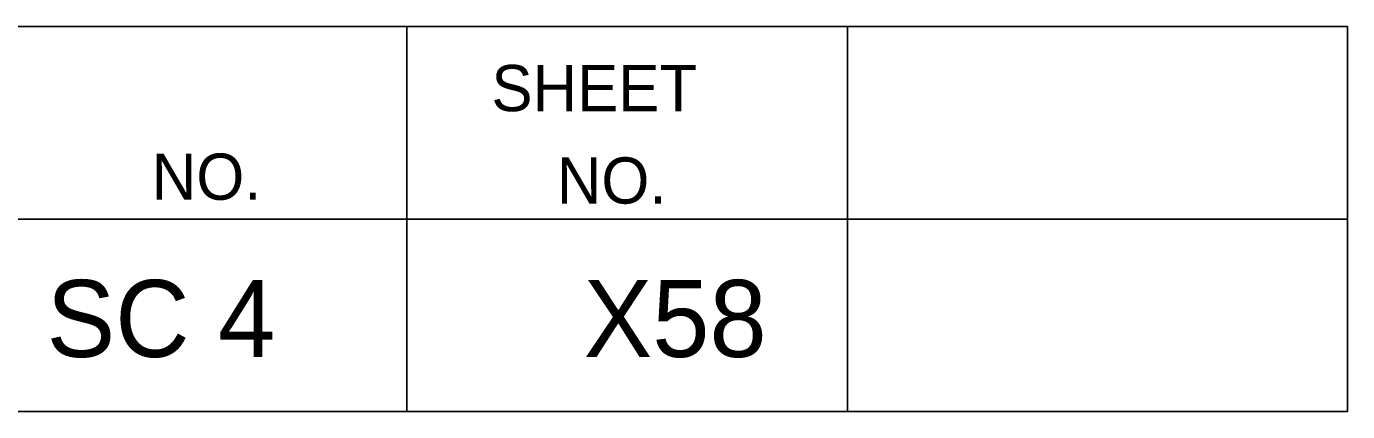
# Model space of a CAD drawing. Extents: x 1000 to 1162, y 999 to 8520.
# Drawn here: x 1152.97 to 1161.56, y 7655.05 to 7657.55 of the extents above; entities that cross this region are included whole.
import ezdxf

# ---------------------------------------------------------------- set-up
doc = ezdxf.new("R2010")
doc.units = 0
doc.layers.add('Level 20', color=7, linetype='Continuous')
doc.layers.add('Level 3', color=7, linetype='Continuous')

msp = doc.modelspace()

# ---------------------------------------------------------------- linework, layer by layer
at = {"layer": 'Level 3'}
for p, q in [((1133.055, 7657.5458), (1161.555, 7657.5458)), ((1133.055, 7657.5458), (1161.555, 7657.5458)), ((1133.055, 7657.5458), (1161.555, 7657.5458)), ((1133.055, 7657.5458), (1161.555, 7657.5458)), ((1133.055, 7657.5458), (1161.555, 7657.5458)), ((1133.055, 7657.5458), (1161.555, 7657.5458)), ((1133.055, 7657.5458), (1161.555, 7657.5458)), ((1133.055, 7657.5458), (1161.555, 7657.5458)), ((1133.055, 7657.5458), (1161.555, 7657.5458)), ((1133.055, 7657.5458), (1161.555, 7657.5458)), ((1133.055, 7657.5458), (1161.555, 7657.5458)), ((1133.055, 7657.5458), (1161.555, 7657.5458)), ((1133.055, 7657.5458), (1161.555, 7657.5458)), ((1133.055, 7657.5458), (1161.555, 7657.5458)), ((1133.055, 7657.5458), (1161.555, 7657.5458)), ((1133.055, 7657.5458), (1161.555, 7657.5458)), ((1133.055, 7657.5458), (1161.555, 7657.5458)), ((1133.055, 7657.5458), (1161.555, 7657.5458)), ((1133.055, 7657.5458), (1161.555, 7657.5458)), ((1133.055, 7657.5458), (1161.555, 7657.5458)), ((1133.055, 7657.5458), (1161.555, 7657.5458)), ((1133.055, 7657.5458), (1161.555, 7657.5458)), ((1133.055, 7657.5458), (1161.555, 7657.5458)), ((1133.055, 7657.5458), (1161.555, 7657.5458)), ((1133.055, 7657.5458), (1161.555, 7657.5458)), ((1133.055, 7657.5458), (1161.555, 7657.5458)), ((1133.055, 7657.5458), (1161.555, 7657.5458)), ((1133.055, 7657.5458), (1161.555, 7657.5458)), ((1133.055, 7657.5458), (1161.555, 7657.5458)), ((1133.055, 7657.5458), (1161.555, 7657.5458)), ((1133.055, 7657.5458), (1161.555, 7657.5458)), ((1133.055, 7657.5458), (1161.555, 7657.5458)), ((1133.055, 7657.5458), (1161.555, 7657.5458)), ((1133.055, 7657.5458), (1161.555, 7657.5458)), ((1133.055, 7657.5458), (1161.555, 7657.5458)), ((1133.055, 7657.5458), (1161.555, 7657.5458)), ((1133.055, 7657.5458), (1161.555, 7657.5458)), ((1133.055, 7657.5458), (1161.555, 7657.5458)), ((1133.055, 7657.5458), (1161.555, 7657.5458)), ((1133.055, 7657.5458), (1161.555, 7657.5458)), ((1133.055, 7657.5458), (1161.555, 7657.5458)), ((1133.055, 7657.5458), (1161.555, 7657.5458)), ((1133.055, 7657.5458), (1161.555, 7657.5458)), ((1133.055, 7657.5458), (1161.555, 7657.5458)), ((1133.055, 7657.5458), (1161.555, 7657.5458)), ((1133.055, 7657.5458), (1161.555, 7657.5458)), ((1133.055, 7657.5458), (1161.555, 7657.5458)), ((1133.055, 7657.5458), (1161.555, 7657.5458)), ((1133.055, 7657.5458), (1161.555, 7657.5458)), ((1133.055, 7657.5458), (1161.555, 7657.5458)), ((1133.055, 7657.5458), (1161.555, 7657.5458)), ((1133.055, 7657.5458), (1161.555, 7657.5458)), ((1133.055, 7657.5458), (1161.555, 7657.5458)), ((1133.055, 7657.5458), (1161.555, 7657.5458)), ((1133.055, 7657.5458), (1161.555, 7657.5458)), ((1133.055, 7657.5458), (1161.555, 7657.5458)), ((1155.44, 7657.5458), (1155.44, 7655.0458)), ((1155.44, 7657.5458), (1155.44, 7655.0458)), ((1155.44, 7657.5458), (1155.44, 7655.0458)), ((1155.44, 7657.5458), (1155.44, 7655.0458)), ((1155.44, 7657.5458), (1155.44, 7655.0458)), ((1155.44, 7657.5458), (1155.44, 7655.0458)), ((1155.44, 7657.5458), (1155.44, 7655.0458)), ((1155.44, 7657.5458), (1155.44, 7655.0458)), ((1155.44, 7657.5458), (1155.44, 7655.0458)), ((1155.44, 7657.5458), (1155.44, 7655.0458)), ((1155.44, 7657.5458), (1155.44, 7655.0458)), ((1155.44, 7657.5458), (1155.44, 7655.0458)), ((1155.44, 7657.5458), (1155.44, 7655.0458)), ((1155.44, 7657.5458), (1155.44, 7655.0458)), ((1155.44, 7657.5458), (1155.44, 7655.0458)), ((1155.44, 7657.5458), (1155.44, 7655.0458)), ((1155.44, 7657.5458), (1155.44, 7655.0458)), ((1155.44, 7657.5458), (1155.44, 7655.0458)), ((1155.44, 7657.5458), (1155.44, 7655.0458)), ((1155.44, 7657.5458), (1155.44, 7655.0458)), ((1155.44, 7657.5458), (1155.44, 7655.0458)), ((1155.44, 7657.5458), (1155.44, 7655.0458)), ((1155.44, 7657.5458), (1155.44, 7655.0458)), ((1155.44, 7657.5458), (1155.44, 7655.0458)), ((1155.44, 7657.5458), (1155.44, 7655.0458)), ((1155.44, 7657.5458), (1155.44, 7655.0458)), ((1155.44, 7657.5458), (1155.44, 7655.0458)), ((1155.44, 7657.5458), (1155.44, 7655.0458)), ((1155.44, 7657.5458), (1155.44, 7655.0458)), ((1155.44, 7657.5458), (1155.44, 7655.0458)), ((1155.44, 7657.5458), (1155.44, 7655.0458)), ((1155.44, 7657.5458), (1155.44, 7655.0458)), ((1155.44, 7657.5458), (1155.44, 7655.0458)), ((1155.44, 7657.5458), (1155.44, 7655.0458)), ((1155.44, 7657.5458), (1155.44, 7655.0458)), ((1155.44, 7657.5458), (1155.44, 7655.0458)), ((1155.44, 7657.5458), (1155.44, 7655.0458)), ((1155.44, 7657.5458), (1155.44, 7655.0458)), ((1155.44, 7657.5458), (1155.44, 7655.0458)), ((1155.44, 7657.5458), (1155.44, 7655.0458)), ((1155.44, 7657.5458), (1155.44, 7655.0458)), ((1155.44, 7657.5458), (1155.44, 7655.0458)), ((1155.44, 7657.5458), (1155.44, 7655.0458)), ((1155.44, 7657.5458), (1155.44, 7655.0458)), ((1155.44, 7657.5458), (1155.44, 7655.0458)), ((1155.44, 7657.5458), (1155.44, 7655.0458)), ((1155.44, 7657.5458), (1155.44, 7655.0458)), ((1155.44, 7657.5458), (1155.44, 7655.0458)), ((1155.44, 7657.5458), (1155.44, 7655.0458)), ((1155.44, 7657.5458), (1155.44, 7655.0458)), ((1155.44, 7657.5458), (1155.44, 7655.0458)), ((1155.44, 7657.5458), (1155.44, 7655.0458)), ((1155.44, 7657.5458), (1155.44, 7655.0458)), ((1155.44, 7657.5458), (1155.44, 7655.0458)), ((1155.44, 7657.5458), (1155.44, 7655.0458)), ((1155.44, 7657.5458), (1155.44, 7655.0458)), ((1158.305, 7657.5458), (1158.305, 7655.0458)), ((1158.305, 7657.5458), (1158.305, 7655.0458)), ((1158.305, 7657.5458), (1158.305, 7655.0458)), ((1158.305, 7657.5458), (1158.305, 7655.0458)), ((1158.305, 7657.5458), (1158.305, 7655.0458)), ((1158.305, 7657.5458), (1158.305, 7655.0458)), ((1158.305, 7657.5458), (1158.305, 7655.0458)), ((1158.305, 7657.5458), (1158.305, 7655.0458)), ((1158.305, 7657.5458), (1158.305, 7655.0458)), ((1158.305, 7657.5458), (1158.305, 7655.0458)), ((1158.305, 7657.5458), (1158.305, 7655.0458)), ((1158.305, 7657.5458), (1158.305, 7655.0458)), ((1158.305, 7657.5458), (1158.305, 7655.0458)), ((1158.305, 7657.5458), (1158.305, 7655.0458)), ((1158.305, 7657.5458), (1158.305, 7655.0458)), ((1158.305, 7657.5458), (1158.305, 7655.0458)), ((1158.305, 7657.5458), (1158.305, 7655.0458)), ((1158.305, 7657.5458), (1158.305, 7655.0458)), ((1158.305, 7657.5458), (1158.305, 7655.0458)), ((1158.305, 7657.5458), (1158.305, 7655.0458)), ((1158.305, 7657.5458), (1158.305, 7655.0458)), ((1158.305, 7657.5458), (1158.305, 7655.0458)), ((1158.305, 7657.5458), (1158.305, 7655.0458)), ((1158.305, 7657.5458), (1158.305, 7655.0458)), ((1158.305, 7657.5458), (1158.305, 7655.0458)), ((1158.305, 7657.5458), (1158.305, 7655.0458)), ((1158.305, 7657.5458), (1158.305, 7655.0458)), ((1158.305, 7657.5458), (1158.305, 7655.0458)), ((1158.305, 7657.5458), (1158.305, 7655.0458)), ((1158.305, 7657.5458), (1158.305, 7655.0458)), ((1158.305, 7657.5458), (1158.305, 7655.0458)), ((1158.305, 7657.5458), (1158.305, 7655.0458)), ((1158.305, 7657.5458), (1158.305, 7655.0458)), ((1158.305, 7657.5458), (1158.305, 7655.0458)), ((1158.305, 7657.5458), (1158.305, 7655.0458)), ((1158.305, 7657.5458), (1158.305, 7655.0458)), ((1158.305, 7657.5458), (1158.305, 7655.0458)), ((1158.305, 7657.5458), (1158.305, 7655.0458)), ((1158.305, 7657.5458), (1158.305, 7655.0458)), ((1158.305, 7657.5458), (1158.305, 7655.0458)), ((1158.305, 7657.5458), (1158.305, 7655.0458)), ((1158.305, 7657.5458), (1158.305, 7655.0458)), ((1158.305, 7657.5458), (1158.305, 7655.0458)), ((1158.305, 7657.5458), (1158.305, 7655.0458)), ((1158.305, 7657.5458), (1158.305, 7655.0458)), ((1158.305, 7657.5458), (1158.305, 7655.0458)), ((1158.305, 7657.5458), (1158.305, 7655.0458)), ((1158.305, 7657.5458), (1158.305, 7655.0458)), ((1158.305, 7657.5458), (1158.305, 7655.0458)), ((1158.305, 7657.5458), (1158.305, 7655.0458)), ((1158.305, 7657.5458), (1158.305, 7655.0458)), ((1158.305, 7657.5458), (1158.305, 7655.0458)), ((1158.305, 7657.5458), (1158.305, 7655.0458)), ((1158.305, 7657.5458), (1158.305, 7655.0458)), ((1158.305, 7657.5458), (1158.305, 7655.0458)), ((1158.305, 7657.5458), (1158.305, 7655.0458)), ((1161.555, 7657.5458), (1161.555, 7655.0458)), ((1161.555, 7657.5458), (1161.555, 7655.0458)), ((1161.555, 7657.5458), (1161.555, 7655.0458)), ((1161.555, 7657.5458), (1161.555, 7655.0458)), ((1161.555, 7657.5458), (1161.555, 7655.0458)), ((1161.555, 7657.5458), (1161.555, 7655.0458)), ((1161.555, 7657.5458), (1161.555, 7655.0458)), ((1161.555, 7657.5458), (1161.555, 7655.0458)), ((1161.555, 7657.5458), (1161.555, 7655.0458)), ((1161.555, 7657.5458), (1161.555, 7655.0458)), ((1161.555, 7657.5458), (1161.555, 7655.0458)), ((1161.555, 7657.5458), (1161.555, 7655.0458)), ((1161.555, 7657.5458), (1161.555, 7655.0458)), ((1161.555, 7657.5458), (1161.555, 7655.0458)), ((1161.555, 7657.5458), (1161.555, 7655.0458)), ((1161.555, 7657.5458), (1161.555, 7655.0458)), ((1161.555, 7657.5458), (1161.555, 7655.0458)), ((1161.555, 7657.5458), (1161.555, 7655.0458)), ((1161.555, 7657.5458), (1161.555, 7655.0458)), ((1161.555, 7657.5458), (1161.555, 7655.0458)), ((1161.555, 7657.5458), (1161.555, 7655.0458)), ((1161.555, 7657.5458), (1161.555, 7655.0458)), ((1161.555, 7657.5458), (1161.555, 7655.0458)), ((1161.555, 7657.5458), (1161.555, 7655.0458)), ((1161.555, 7657.5458), (1161.555, 7655.0458)), ((1161.555, 7657.5458), (1161.555, 7655.0458)), ((1161.555, 7657.5458), (1161.555, 7655.0458)), ((1161.555, 7657.5458), (1161.555, 7655.0458)), ((1161.555, 7657.5458), (1161.555, 7655.0458)), ((1161.555, 7657.5458), (1161.555, 7655.0458)), ((1161.555, 7657.5458), (1161.555, 7655.0458)), ((1161.555, 7657.5458), (1161.555, 7655.0458)), ((1161.555, 7657.5458), (1161.555, 7655.0458)), ((1161.555, 7657.5458), (1161.555, 7655.0458)), ((1161.555, 7657.5458), (1161.555, 7655.0458)), ((1161.555, 7657.5458), (1161.555, 7655.0458)), ((1161.555, 7657.5458), (1161.555, 7655.0458)), ((1161.555, 7657.5458), (1161.555, 7655.0458)), ((1161.555, 7657.5458), (1161.555, 7655.0458)), ((1161.555, 7657.5458), (1161.555, 7655.0458)), ((1161.555, 7657.5458), (1161.555, 7655.0458)), ((1161.555, 7657.5458), (1161.555, 7655.0458)), ((1161.555, 7657.5458), (1161.555, 7655.0458)), ((1161.555, 7657.5458), (1161.555, 7655.0458)), ((1161.555, 7657.5458), (1161.555, 7655.0458)), ((1161.555, 7657.5458), (1161.555, 7655.0458)), ((1161.555, 7657.5458), (1161.555, 7655.0458)), ((1161.555, 7657.5458), (1161.555, 7655.0458)), ((1161.555, 7657.5458), (1161.555, 7655.0458)), ((1161.555, 7657.5458), (1161.555, 7655.0458)), ((1161.555, 7657.5458), (1161.555, 7655.0458)), ((1161.555, 7657.5458), (1161.555, 7655.0458)), ((1161.555, 7657.5458), (1161.555, 7655.0458)), ((1161.555, 7657.5458), (1161.555, 7655.0458)), ((1161.555, 7657.5458), (1161.555, 7655.0458)), ((1161.555, 7657.5458), (1161.555, 7655.0458)), ((1133.055, 7656.2958), (1161.555, 7656.2958)), ((1133.055, 7656.2958), (1161.555, 7656.2958)), ((1133.055, 7656.2958), (1161.555, 7656.2958)), ((1133.055, 7656.2958), (1161.555, 7656.2958)), ((1133.055, 7656.2958), (1161.555, 7656.2958)), ((1133.055, 7656.2958), (1161.555, 7656.2958)), ((1133.055, 7656.2958), (1161.555, 7656.2958)), ((1133.055, 7656.2958), (1161.555, 7656.2958)), ((1133.055, 7656.2958), (1161.555, 7656.2958)), ((1133.055, 7656.2958), (1161.555, 7656.2958)), ((1133.055, 7656.2958), (1161.555, 7656.2958)), ((1133.055, 7656.2958), (1161.555, 7656.2958)), ((1133.055, 7656.2958), (1161.555, 7656.2958)), ((1133.055, 7656.2958), (1161.555, 7656.2958)), ((1133.055, 7656.2958), (1161.555, 7656.2958)), ((1133.055, 7656.2958), (1161.555, 7656.2958)), ((1133.055, 7656.2958), (1161.555, 7656.2958)), ((1133.055, 7656.2958), (1161.555, 7656.2958)), ((1133.055, 7656.2958), (1161.555, 7656.2958)), ((1133.055, 7656.2958), (1161.555, 7656.2958)), ((1133.055, 7656.2958), (1161.555, 7656.2958)), ((1133.055, 7656.2958), (1161.555, 7656.2958)), ((1133.055, 7656.2958), (1161.555, 7656.2958)), ((1133.055, 7656.2958), (1161.555, 7656.2958)), ((1133.055, 7656.2958), (1161.555, 7656.2958)), ((1133.055, 7656.2958), (1161.555, 7656.2958)), ((1133.055, 7656.2958), (1161.555, 7656.2958)), ((1133.055, 7656.2958), (1161.555, 7656.2958)), ((1133.055, 7656.2958), (1161.555, 7656.2958)), ((1133.055, 7656.2958), (1161.555, 7656.2958)), ((1133.055, 7656.2958), (1161.555, 7656.2958)), ((1133.055, 7656.2958), (1161.555, 7656.2958)), ((1133.055, 7656.2958), (1161.555, 7656.2958)), ((1133.055, 7656.2958), (1161.555, 7656.2958)), ((1133.055, 7656.2958), (1161.555, 7656.2958)), ((1133.055, 7656.2958), (1161.555, 7656.2958)), ((1133.055, 7656.2958), (1161.555, 7656.2958)), ((1133.055, 7656.2958), (1161.555, 7656.2958)), ((1133.055, 7656.2958), (1161.555, 7656.2958)), ((1133.055, 7656.2958), (1161.555, 7656.2958)), ((1133.055, 7656.2958), (1161.555, 7656.2958)), ((1133.055, 7656.2958), (1161.555, 7656.2958)), ((1133.055, 7656.2958), (1161.555, 7656.2958)), ((1133.055, 7656.2958), (1161.555, 7656.2958)), ((1133.055, 7656.2958), (1161.555, 7656.2958)), ((1133.055, 7656.2958), (1161.555, 7656.2958)), ((1133.055, 7656.2958), (1161.555, 7656.2958)), ((1133.055, 7656.2958), (1161.555, 7656.2958)), ((1133.055, 7656.2958), (1161.555, 7656.2958)), ((1133.055, 7656.2958), (1161.555, 7656.2958)), ((1133.055, 7656.2958), (1161.555, 7656.2958)), ((1133.055, 7656.2958), (1161.555, 7656.2958)), ((1133.055, 7656.2958), (1161.555, 7656.2958)), ((1133.055, 7656.2958), (1161.555, 7656.2958)), ((1133.055, 7656.2958), (1161.555, 7656.2958)), ((1133.055, 7656.2958), (1161.555, 7656.2958)), ((1133.055, 7655.0458), (1161.555, 7655.0458)), ((1133.055, 7655.0458), (1161.555, 7655.0458)), ((1133.055, 7655.0458), (1161.555, 7655.0458)), ((1133.055, 7655.0458), (1161.555, 7655.0458)), ((1133.055, 7655.0458), (1161.555, 7655.0458)), ((1133.055, 7655.0458), (1161.555, 7655.0458)), ((1133.055, 7655.0458), (1161.555, 7655.0458)), ((1133.055, 7655.0458), (1161.555, 7655.0458)), ((1133.055, 7655.0458), (1161.555, 7655.0458)), ((1133.055, 7655.0458), (1161.555, 7655.0458)), ((1133.055, 7655.0458), (1161.555, 7655.0458)), ((1133.055, 7655.0458), (1161.555, 7655.0458)), ((1133.055, 7655.0458), (1161.555, 7655.0458)), ((1133.055, 7655.0458), (1161.555, 7655.0458)), ((1133.055, 7655.0458), (1161.555, 7655.0458)), ((1133.055, 7655.0458), (1161.555, 7655.0458)), ((1133.055, 7655.0458), (1161.555, 7655.0458)), ((1133.055, 7655.0458), (1161.555, 7655.0458)), ((1133.055, 7655.0458), (1161.555, 7655.0458)), ((1133.055, 7655.0458), (1161.555, 7655.0458)), ((1133.055, 7655.0458), (1161.555, 7655.0458)), ((1133.055, 7655.0458), (1161.555, 7655.0458)), ((1133.055, 7655.0458), (1161.555, 7655.0458)), ((1133.055, 7655.0458), (1161.555, 7655.0458)), ((1133.055, 7655.0458), (1161.555, 7655.0458)), ((1133.055, 7655.0458), (1161.555, 7655.0458)), ((1133.055, 7655.0458), (1161.555, 7655.0458)), ((1133.055, 7655.0458), (1161.555, 7655.0458)), ((1133.055, 7655.0458), (1161.555, 7655.0458)), ((1133.055, 7655.0458), (1161.555, 7655.0458)), ((1133.055, 7655.0458), (1161.555, 7655.0458)), ((1133.055, 7655.0458), (1161.555, 7655.0458)), ((1133.055, 7655.0458), (1161.555, 7655.0458)), ((1133.055, 7655.0458), (1161.555, 7655.0458)), ((1133.055, 7655.0458), (1161.555, 7655.0458)), ((1133.055, 7655.0458), (1161.555, 7655.0458)), ((1133.055, 7655.0458), (1161.555, 7655.0458)), ((1133.055, 7655.0458), (1161.555, 7655.0458)), ((1133.055, 7655.0458), (1161.555, 7655.0458)), ((1133.055, 7655.0458), (1161.555, 7655.0458)), ((1133.055, 7655.0458), (1161.555, 7655.0458)), ((1133.055, 7655.0458), (1161.555, 7655.0458)), ((1133.055, 7655.0458), (1161.555, 7655.0458)), ((1133.055, 7655.0458), (1161.555, 7655.0458)), ((1133.055, 7655.0458), (1161.555, 7655.0458)), ((1133.055, 7655.0458), (1161.555, 7655.0458)), ((1133.055, 7655.0458), (1161.555, 7655.0458)), ((1133.055, 7655.0458), (1161.555, 7655.0458)), ((1133.055, 7655.0458), (1161.555, 7655.0458)), ((1133.055, 7655.0458), (1161.555, 7655.0458)), ((1133.055, 7655.0458), (1161.555, 7655.0458)), ((1133.055, 7655.0458), (1161.555, 7655.0458)), ((1133.055, 7655.0458), (1161.555, 7655.0458)), ((1133.055, 7655.0458), (1161.555, 7655.0458)), ((1133.055, 7655.0458), (1161.555, 7655.0458)), ((1133.055, 7655.0458), (1161.555, 7655.0458))]:
    msp.add_line(p, q, dxfattribs=at)

# ---------------------------------------------------------------- texts
at = {"layer": 'Level 20'}
for s, p in [('SC 4', (1153.0988, 7655.4)), ('X58', (1156.5896, 7655.4))]:
    msp.add_text(s, height=0.5, dxfattribs=at).set_placement(p)
at = {"layer": 'Level 3'}
for s, p in [('SHEET', (1155.99, 7656.9958)), ('SHEET', (1155.99, 7656.9958)), ('SHEET', (1155.99, 7656.9958)), ('SHEET', (1155.99, 7656.9958)), ('SHEET', (1155.99, 7656.9958)), ('SHEET', (1155.99, 7656.9958)), ('SHEET', (1155.99, 7656.9958)), ('SHEET', (1155.99, 7656.9958)), ('SHEET', (1155.99, 7656.9958)), ('SHEET', (1155.99, 7656.9958)), ('SHEET', (1155.99, 7656.9958)), ('SHEET', (1155.99, 7656.9958)), ('SHEET', (1155.99, 7656.9958)), ('SHEET', (1155.99, 7656.9958)), ('SHEET', (1155.99, 7656.9958)), ('SHEET', (1155.99, 7656.9958)), ('SHEET', (1155.99, 7656.9958)), ('SHEET', (1155.99, 7656.9958)), ('SHEET', (1155.99, 7656.9958)), ('SHEET', (1155.99, 7656.9958)), ('SHEET', (1155.99, 7656.9958)), ('SHEET', (1155.99, 7656.9958)), ('SHEET', (1155.99, 7656.9958)), ('SHEET', (1155.99, 7656.9958)), ('SHEET', (1155.99, 7656.9958)), ('SHEET', (1155.99, 7656.9958)), ('SHEET', (1155.99, 7656.9958)), ('SHEET', (1155.99, 7656.9958)), ('SHEET', (1155.99, 7656.9958)), ('SHEET', (1155.99, 7656.9958)), ('SHEET', (1155.99, 7656.9958)), ('SHEET', (1155.99, 7656.9958)), ('SHEET', (1155.99, 7656.9958)), ('SHEET', (1155.99, 7656.9958)), ('SHEET', (1155.99, 7656.9958)), ('SHEET', (1155.99, 7656.9958)), ('SHEET', (1155.99, 7656.9958)), ('SHEET', (1155.99, 7656.9958)), ('SHEET', (1155.99, 7656.9958)), ('SHEET', (1155.99, 7656.9958)), ('SHEET', (1155.99, 7656.9958)), ('SHEET', (1155.99, 7656.9958)), ('SHEET', (1155.99, 7656.9958)), ('SHEET', (1155.99, 7656.9958)), ('SHEET', (1155.99, 7656.9958)), ('SHEET', (1155.99, 7656.9958)), ('SHEET', (1155.99, 7656.9958)), ('SHEET', (1155.99, 7656.9958)), ('SHEET', (1155.99, 7656.9958)), ('SHEET', (1155.99, 7656.9958)), ('SHEET', (1155.99, 7656.9958)), ('SHEET', (1155.99, 7656.9958)), ('SHEET', (1155.99, 7656.9958)), ('SHEET', (1155.99, 7656.9958)), ('SHEET', (1155.99, 7656.9958)), ('SHEET', (1155.99, 7656.9958)), ('NO.', (1153.7822, 7656.4208)), ('NO.', (1153.7822, 7656.4208)), ('NO.', (1153.7822, 7656.4208)), ('NO.', (1153.7822, 7656.4208)), ('NO.', (1153.7822, 7656.4208)), ('NO.', (1153.7822, 7656.4208)), ('NO.', (1153.7822, 7656.4208)), ('NO.', (1153.7822, 7656.4208)), ('NO.', (1153.7822, 7656.4208)), ('NO.', (1153.7822, 7656.4208)), ('NO.', (1153.7822, 7656.4208)), ('NO.', (1153.7822, 7656.4208)), ('NO.', (1153.7822, 7656.4208)), ('NO.', (1153.7822, 7656.4208)), ('NO.', (1153.7822, 7656.4208)), ('NO.', (1153.7822, 7656.4208)), ('NO.', (1153.7822, 7656.4208)), ('NO.', (1153.7822, 7656.4208)), ('NO.', (1153.7822, 7656.4208)), ('NO.', (1153.7822, 7656.4208)), ('NO.', (1153.7822, 7656.4208)), ('NO.', (1153.7822, 7656.4208)), ('NO.', (1153.7822, 7656.4208)), ('NO.', (1153.7822, 7656.4208)), ('NO.', (1153.7822, 7656.4208)), ('NO.', (1153.7822, 7656.4208)), ('NO.', (1153.7822, 7656.4208)), ('NO.', (1153.7822, 7656.4208)), ('NO.', (1153.7822, 7656.4208)), ('NO.', (1153.7822, 7656.4208)), ('NO.', (1153.7822, 7656.4208)), ('NO.', (1153.7822, 7656.4208)), ('NO.', (1153.7822, 7656.4208)), ('NO.', (1153.7822, 7656.4208)), ('NO.', (1153.7822, 7656.4208)), ('NO.', (1153.7822, 7656.4208)), ('NO.', (1153.7822, 7656.4208)), ('NO.', (1153.7822, 7656.4208)), ('NO.', (1153.7822, 7656.4208)), ('NO.', (1153.7822, 7656.4208)), ('NO.', (1153.7822, 7656.4208)), ('NO.', (1153.7822, 7656.4208)), ('NO.', (1153.7822, 7656.4208)), ('NO.', (1153.7822, 7656.4208)), ('NO.', (1153.7822, 7656.4208)), ('NO.', (1153.7822, 7656.4208)), ('NO.', (1153.7822, 7656.4208)), ('NO.', (1153.7822, 7656.4208)), ('NO.', (1153.7822, 7656.4208)), ('NO.', (1153.7822, 7656.4208)), ('NO.', (1153.7822, 7656.4208)), ('NO.', (1153.7822, 7656.4208)), ('NO.', (1153.7822, 7656.4208)), ('NO.', (1153.7822, 7656.4208)), ('NO.', (1153.7822, 7656.4208)), ('NO.', (1153.7822, 7656.4208)), ('NO.', (1156.415, 7656.3958)), ('NO.', (1156.415, 7656.3958)), ('NO.', (1156.415, 7656.3958)), ('NO.', (1156.415, 7656.3958)), ('NO.', (1156.415, 7656.3958)), ('NO.', (1156.415, 7656.3958)), ('NO.', (1156.415, 7656.3958)), ('NO.', (1156.415, 7656.3958)), ('NO.', (1156.415, 7656.3958)), ('NO.', (1156.415, 7656.3958)), ('NO.', (1156.415, 7656.3958)), ('NO.', (1156.415, 7656.3958)), ('NO.', (1156.415, 7656.3958)), ('NO.', (1156.415, 7656.3958)), ('NO.', (1156.415, 7656.3958)), ('NO.', (1156.415, 7656.3958)), ('NO.', (1156.415, 7656.3958)), ('NO.', (1156.415, 7656.3958)), ('NO.', (1156.415, 7656.3958)), ('NO.', (1156.415, 7656.3958)), ('NO.', (1156.415, 7656.3958)), ('NO.', (1156.415, 7656.3958)), ('NO.', (1156.415, 7656.3958)), ('NO.', (1156.415, 7656.3958)), ('NO.', (1156.415, 7656.3958)), ('NO.', (1156.415, 7656.3958)), ('NO.', (1156.415, 7656.3958)), ('NO.', (1156.415, 7656.3958)), ('NO.', (1156.415, 7656.3958)), ('NO.', (1156.415, 7656.3958)), ('NO.', (1156.415, 7656.3958)), ('NO.', (1156.415, 7656.3958)), ('NO.', (1156.415, 7656.3958)), ('NO.', (1156.415, 7656.3958)), ('NO.', (1156.415, 7656.3958)), ('NO.', (1156.415, 7656.3958)), ('NO.', (1156.415, 7656.3958)), ('NO.', (1156.415, 7656.3958)), ('NO.', (1156.415, 7656.3958)), ('NO.', (1156.415, 7656.3958)), ('NO.', (1156.415, 7656.3958)), ('NO.', (1156.415, 7656.3958)), ('NO.', (1156.415, 7656.3958)), ('NO.', (1156.415, 7656.3958)), ('NO.', (1156.415, 7656.3958)), ('NO.', (1156.415, 7656.3958)), ('NO.', (1156.415, 7656.3958)), ('NO.', (1156.415, 7656.3958)), ('NO.', (1156.415, 7656.3958)), ('NO.', (1156.415, 7656.3958)), ('NO.', (1156.415, 7656.3958)), ('NO.', (1156.415, 7656.3958)), ('NO.', (1156.415, 7656.3958)), ('NO.', (1156.415, 7656.3958)), ('NO.', (1156.415, 7656.3958)), ('NO.', (1156.415, 7656.3958))]:
    msp.add_text(s, height=0.3, dxfattribs=at).set_placement(p)

doc.saveas('drawing.dxf')
